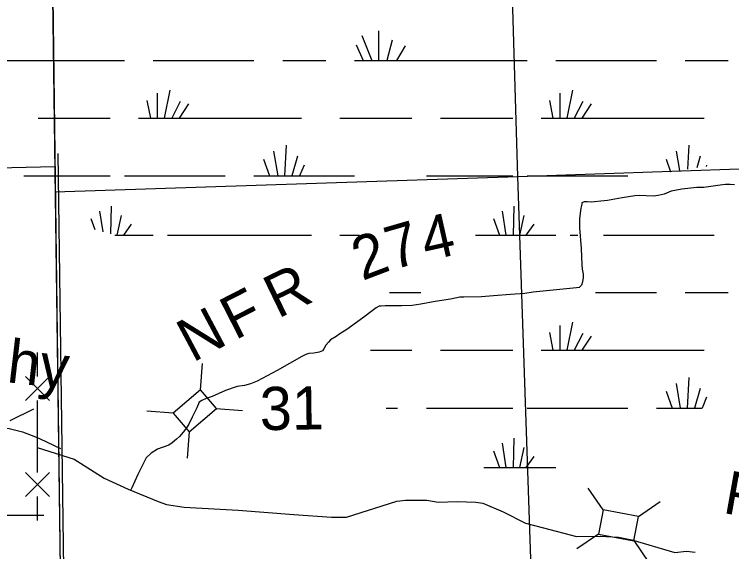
# Model space of a CAD drawing. Extents: x 2480962 to 2688785, y 277103 to 599240.
# Drawn here: x 2579387 to 2586873, y 562676 to 568276 of the extents above; entities that cross this region are included whole.
import ezdxf

# ---------------------------------------------------------------- set-up
doc = ezdxf.new("R2010")
doc.units = 0
for name, color, linetype in [('Local Roads Improved', 7, 'Continuous'), ('Local Roads Related Cells', 7, 'Continuous'), ('Local Roads Related Text', 7, 'Continuous'), ('National Forest', 7, 'Continuous'), ('Section Lines', 7, 'Continuous'), ('Section Numbers', 7, 'Continuous'), ('Swamps', 7, 'Continuous'), ('Township and Range lines', 7, 'Continuous'), ('Uninventoried Roads and Features', 7, 'Continuous')]:
    doc.layers.add(name, color=color, linetype=linetype)

msp = doc.modelspace()

# ---------------------------------------------------------------- linework, layer by layer
at = {"layer": 'Local Roads Improved'}
for points in [[(2586902.67, 566500.332), (2586858.488, 566501.757), (2586808.605, 566503.182), (2586751.596, 566497.481), (2586654.68, 566481.804), (2586581.993, 566470.402), (2586507.881, 566470.402), (2586353.957, 566454.724), (2586242.789, 566434.771), (2586168.677, 566403.416), (2586104.541, 566389.164), (2586057.509, 566382.037), (2585981.972, 566383.463), (2585910.71, 566387.738), (2585862.252, 566386.313), (2585731.131, 566364.935), (2585575.781, 566336.43), (2585505.945, 566329.304), (2585440.384, 566320.753), (2585410.454, 566317.902), (2585366.272, 566323.603), (2585334.917, 566322.178), (2585307.838, 566310.776), (2585310.688, 566297.949), (2585299.286, 566256.617), (2585283.609, 566148.3), (2585283.609, 566052.809), (2585300.712, 565834.749), (2585309.263, 565666.572), (2585313.539, 565619.539), (2585322.09, 565569.656), (2585322.09, 565532.6), (2585314.964, 565486.993), (2585304.987, 565454.213), (2585282.184, 565429.984), (2585253.679, 565425.708), (2584801.881, 565381.526), (2584713.517, 565367.274), (2584563.868, 565355.872), (2584387.139, 565341.62), (2584263.144, 565333.068), (2584079.29, 565328.793), (2584036.533, 565327.367), (2583939.617, 565308.839), (2583779.991, 565281.76), (2583630.342, 565254.681), (2583539.127, 565243.279), (2583427.96, 565239.003), (2583348.147, 565239.003), (2583258.357, 565239.003), (2583214.175, 565236.153), (2583192.797, 565236.153), (2583161.442, 565216.199), (2583120.11, 565187.695), (2583036.021, 565120.709), (2582857.868, 564992.438), (2582782.33, 564945.406), (2582743.849, 564919.752), (2582686.84, 564882.696), (2582665.462, 564858.467), (2582636.957, 564827.112), (2582618.429, 564790.056), (2582604.177, 564768.677), (2582567.121, 564755.85), (2582511.537, 564745.873), (2582461.654, 564741.598), (2582428.873, 564730.196), (2582387.542, 564708.818), (2582131, 564563.444), (2581920.066, 564452.276), (2581853.08, 564423.772), (2581788.945, 564406.669), (2581713.408, 564396.692), (2581700.581, 564395.267), (2581589.413, 564355.36), (2581451.166, 564292.65), (2581389.881, 564272.697), (2581344.273, 564251.319), (2581317.194, 564235.641), (2581292.965, 564175.782), (2581244.507, 564078.866), (2581207.451, 564004.754), (2581183.222, 563966.273), (2581150.442, 563920.665), (2581109.11, 563875.058), (2581079.181, 563847.979), (2581034.998, 563810.923), (2580999.368, 563786.694), (2580928.106, 563762.465), (2580879.648, 563743.937), (2580814.088, 563704.03), (2580762.78, 563652.722), (2580677.266, 563478.844), (2580613.13, 563340.597), (2580604.579, 563319.218)], [(2579624.542, 563762.222), (2580010.71, 563639.096), (2580324.122, 563443.213), (2580575.97, 563325.684), (2580889.382, 563196.961), (2580973.331, 563168.978), (2581158.02, 563140.995), (2581723.28, 563107.415), (2582305.33, 563062.642), (2582697.095, 563034.659), (2582853.8, 563034.659), (2583379.884, 563202.558), (2583469.43, 563213.751), (2583693.296, 563213.751), (2583810.825, 563191.365), (2584006.707, 563196.961), (2584202.589, 563191.365), (2584275.346, 563180.172), (2584488.018, 563090.625), (2584723.076, 562973.096), (2584907.765, 562922.726), (2585254.757, 562833.18), (2585501.009, 562838.777), (2585691.294, 562827.584), (2585831.21, 562799.6), (2586278.941, 562665.281), (2586402.067, 562682.071), (2586491.613, 562670.878)]]:
    msp.add_lwpolyline(points, dxfattribs=at)
at = {"layer": 'Local Roads Related Cells'}
for p, q in [((2579628.095, 564501.339), (2579628.09, 564751.339)), ((2579503.095, 564501.336), (2579753.101, 564251.342)), ((2579503.101, 564251.336), (2579753.095, 564501.342)), ((2579628.119, 563501.341), (2579628.101, 564251.339)), ((2579503.119, 563501.338), (2579753.125, 563251.344)), ((2579503.125, 563251.338), (2579753.119, 563501.344)), ((2579628.13, 563001.341), (2579628.125, 563251.341))]:
    msp.add_line(p, q, dxfattribs=at)
at = {"layer": 'National Forest'}
msp.add_line((2579713.879, 574213.664), (2579881.743, 561338.581), dxfattribs=at)
at = {"layer": 'Section Lines'}
for p, q in [((2584642.838, 566585.683), (2584477.305, 571862.155)), ((2584642.837, 566585.683), (2595258.892, 566960.124)), ((2574549.897, 566573.122), (2579810.409, 566690.209)), ((2579809.913, 566425.795), (2584642.838, 566585.683)), ((2584819.778, 561325.718), (2584642.837, 566585.683))]:
    msp.add_line(p, q, dxfattribs=at)
at = {"layer": 'Swamps'}
for points in [[(2583185.829, 568103.558), (2583185.837, 567795.491)], [(2583015.08, 568055.305), (2583119.087, 567795.49)], [(2583330.582, 568007.059), (2583274.837, 567795.493)], [(2582955.833, 567958.802), (2583026.337, 567795.489)], [(2583464.333, 567947.685), (2583375.087, 567795.494)], [(2579173.835, 567795.49), (2580535.836, 567795.511)], [(2580836.586, 567795.516), (2581886.836, 567795.533)], [(2582187.586, 567795.538), (2582636.586, 567795.545)], [(2582937.087, 567795.487), (2583026.337, 567795.489)], [(2583026.337, 567795.489), (2583119.087, 567795.49)], [(2583119.087, 567795.49), (2583185.837, 567795.491)], [(2583185.837, 567795.491), (2583274.837, 567795.493)], [(2583274.837, 567795.493), (2583375.087, 567795.494)], [(2583375.087, 567795.494), (2584737.337, 567795.516)], [(2585037.837, 567795.521), (2586088.087, 567795.537)], [(2586388.838, 567795.542), (2586837.838, 567795.486)], [(2581011.093, 567487.452), (2580951.6, 567194.259)], [(2585212.345, 567487.456), (2585152.851, 567194.263)], [(2580877.344, 567454.075), (2580877.35, 567194.258)], [(2585078.595, 567454.078), (2585078.601, 567194.262)], [(2580769.846, 567379.822), (2580806.85, 567194.256)], [(2581118.596, 567368.702), (2581029.6, 567194.26)], [(2581204.097, 567342.703), (2581107.6, 567194.261)], [(2584971.097, 567379.825), (2585008.101, 567194.261)], [(2585319.847, 567368.705), (2585230.851, 567194.264)], [(2585405.348, 567342.706), (2585308.851, 567194.265)], [(2579634.1, 567194.238), (2580387.35, 567194.25)], [(2580684.35, 567194.255), (2580806.85, 567194.256)], [(2580806.85, 567194.256), (2580877.35, 567194.258)], [(2580877.35, 567194.258), (2580951.6, 567194.259)], [(2580951.6, 567194.259), (2581029.6, 567194.26)], [(2581029.6, 567194.26), (2581107.6, 567194.261)], [(2581107.6, 567194.261), (2582384.101, 567194.281)], [(2582785.101, 567194.288), (2583534.851, 567194.237)], [(2583835.351, 567194.242), (2584588.851, 567194.254)], [(2584885.601, 567194.259), (2585008.101, 567194.261)], [(2585008.101, 567194.261), (2585078.601, 567194.262)], [(2585078.601, 567194.262), (2585152.851, 567194.263)], [(2585152.851, 567194.263), (2585230.851, 567194.264)], [(2585230.851, 567194.264), (2585308.851, 567194.265)], [(2585308.851, 567194.265), (2586585.602, 567194.286)], [(2582224.607, 566912.212), (2582206.115, 566593.019)], [(2586425.859, 566912.154), (2586411.354, 566661.854)], [(2582091.109, 566849.084), (2582135.615, 566593.018)], [(2582343.36, 566797.15), (2582284.115, 566593.02)], [(2586292.36, 566849.087), (2586327.031, 566649.612)], [(2586544.611, 566797.154), (2586509.478, 566676.102)], [(2581987.11, 566767.457), (2582050.115, 566593.017)], [(2586188.362, 566767.46), (2586235.894, 566636.379)], [(2582410.112, 566704.337), (2582361.865, 566593.022)], [(2586611.613, 566704.34), (2586605.411, 566690.031)], [(2579485.614, 566592.977), (2580387.364, 566592.991)], [(2580535.864, 566592.993), (2581586.364, 566593.01)], [(2581886.864, 566593.014), (2582050.115, 566593.017)], [(2582050.115, 566593.017), (2582135.615, 566593.018)], [(2582135.615, 566593.018), (2582206.115, 566593.019)], [(2582206.115, 566593.019), (2582284.115, 566593.02)], [(2582284.115, 566593.02), (2582361.865, 566593.022)], [(2582361.865, 566593.022), (2582937.115, 566592.969)], [(2583686.865, 566592.98), (2584588.865, 566592.995)], [(2584737.365, 566592.997), (2585787.616, 566593.013)], [(2580398.621, 566277.549), (2580391.128, 565988.045)], [(2584599.873, 566277.552), (2584592.63, 565973.172)], [(2580276.123, 566225.546), (2580309.628, 566010.294)], [(2584477.374, 566225.549), (2584514.63, 565973.171)], [(2580187.124, 566147.606), (2580227.877, 566032.543)], [(2580502.624, 566181.049), (2580457.879, 565973.17)], [(2584388.376, 566147.61), (2584451.38, 565973.17)], [(2584703.875, 566181.052), (2584659.38, 565973.173)], [(2580606.376, 566088.236), (2580524.879, 565973.171)], [(2584807.877, 566088.24), (2584726.13, 565973.174)], [(2580435.629, 565973.17), (2580457.879, 565973.17)], [(2580457.879, 565973.17), (2580524.879, 565973.171)], [(2580524.879, 565973.171), (2580836.629, 565973.176)], [(2580985.129, 565973.179), (2582488.129, 565973.202)], [(2582785.129, 565973.207), (2582989.326, 565973.21)], [(2584200.35, 565973.166), (2584451.38, 565973.17)], [(2584451.38, 565973.17), (2584514.63, 565973.171)], [(2584514.63, 565973.171), (2584592.63, 565973.172)], [(2584592.63, 565973.172), (2584659.38, 565973.173)], [(2584659.38, 565973.173), (2584726.13, 565973.174)], [(2584726.13, 565973.174), (2585037.88, 565973.179)], [(2585186.38, 565973.181), (2585268.44, 565973.183)], [(2585534.789, 565973.187), (2586689.381, 565973.205)], [(2583300.894, 565375.642), (2583375.144, 565375.644)], [(2583375.144, 565375.644), (2583630.734, 565375.648)], [(2585451.262, 565375.614), (2586088.145, 565375.624)], [(2586388.895, 565375.629), (2586837.895, 565375.635)], [(2585078.652, 565034.165), (2585078.659, 564774.349)], [(2585212.402, 565067.605), (2585152.909, 564774.35)], [(2584971.154, 564959.975), (2585008.159, 564774.348)], [(2585319.905, 564948.792), (2585230.909, 564774.351)], [(2585405.405, 564922.856), (2585308.909, 564774.352)], [(2583104.158, 564774.38), (2583534.658, 564774.387)], [(2583835.408, 564774.391), (2584588.908, 564774.403)], [(2584885.659, 564774.346), (2585008.159, 564774.348)], [(2585008.159, 564774.348), (2585078.659, 564774.349)], [(2585078.659, 564774.349), (2585152.909, 564774.35)], [(2585152.909, 564774.35), (2585230.909, 564774.351)], [(2585230.909, 564774.351), (2585308.909, 564774.352)], [(2585308.909, 564774.352), (2586585.659, 564774.372)], [(2586425.916, 564492.302), (2586407.423, 564173.11)], [(2586292.417, 564429.237), (2586336.923, 564173.109)], [(2586188.419, 564347.546), (2586251.423, 564173.107)], [(2586544.669, 564377.24), (2586485.423, 564173.111)], [(2586611.671, 564284.49), (2586563.423, 564173.112)], [(2583267.672, 564173.123), (2583386.422, 564173.125)], [(2583686.922, 564173.13), (2584588.923, 564173.144)], [(2584737.173, 564173.146), (2585787.673, 564173.1)], [(2586088.173, 564173.105), (2586251.423, 564173.107)], [(2586251.423, 564173.107), (2586336.923, 564173.109)], [(2586336.923, 564173.109), (2586407.423, 564173.11)], [(2586407.423, 564173.11), (2586485.423, 564173.111)], [(2586485.423, 564173.111), (2586563.423, 564173.112)], [(2584477.431, 563805.699), (2584514.687, 563553.321)], [(2584599.93, 563857.639), (2584592.437, 563553.322)], [(2584388.433, 563727.759), (2584451.437, 563553.32)], [(2584703.932, 563761.139), (2584659.437, 563553.323)], [(2584807.685, 563668.327), (2584726.187, 563553.324)], [(2584288.187, 563553.317), (2584451.437, 563553.32)], [(2584451.437, 563553.32), (2584514.687, 563553.321)], [(2584514.687, 563553.321), (2584592.437, 563553.322)], [(2584592.437, 563553.322), (2584659.437, 563553.323)], [(2584659.437, 563553.323), (2584726.187, 563553.324)], [(2584726.187, 563553.324), (2585037.937, 563553.329)], [(2578872.106, 563055.944), (2579696.506, 563055.956)]]:
    msp.add_lwpolyline(points, dxfattribs=at)
at = {"layer": 'Township and Range lines'}
msp.add_line((2579672.726, 576983.736), (2579881.227, 561341.58), dxfattribs=at)
at = {"layer": 'Uninventoried Roads and Features'}
for p, q in [((2579934.314, 560194.078), (2579843.234, 566826.438)), ((2581328.973, 564363.262), (2581350.054, 564637.408)), ((2581328.973, 564363.262), (2581044.258, 564119.209)), ((2581495.58, 564168.897), (2581328.973, 564363.262)), ((2579345.056, 564043.658), (2579591.871, 564164.829)), ((2581044.258, 564119.209), (2580770.113, 564140.29)), ((2581044.258, 564119.209), (2581210.865, 563924.844)), ((2581210.865, 563924.844), (2581495.58, 564168.897)), ((2581493.688, 564169.043), (2581767.833, 564147.961)), ((2581210.865, 563924.844), (2581189.784, 563650.698)), ((2579657.451, 563850.896), (2579867.448, 563750.283)), ((2585530.422, 563110.672), (2585375.153, 563337.591)), ((2585899.001, 563041.574), (2586125.92, 563196.843)), ((2585530.422, 563110.673), (2585483.251, 562859.056)), ((2585899.001, 563041.574), (2585530.422, 563110.673)), ((2585851.83, 562789.957), (2585899.001, 563041.574)), ((2585483.251, 562859.056), (2585256.332, 562703.787)), ((2585483.251, 562859.056), (2585851.83, 562789.957)), ((2585850.758, 562791.524), (2586006.027, 562564.605))]:
    msp.add_line(p, q, dxfattribs=at)
msp.add_lwpolyline([(2579193.086, 563979.261), (2579334.705, 563958.588), (2579473.389, 563923.224), (2579607.616, 563873.557), (2579657.451, 563850.896)], dxfattribs=at)

# ---------------------------------------------------------------- texts
at = {"layer": 'Local Roads Related Text'}
for s, rotation, p in [('4', 12.6585889, (2583686.78, 565702.431)), ('7', 16.1345028, (2583334.274, 565609.613)), ('2', 20.8631444, (2583018.022, 565496.149)), ('R', 25.8315694, (2582136.603, 565100.62)), ('F', 27.0685694, (2581690.671, 564875.987)), ('N', 28.0630417, (2581247.319, 564642.308))]:
    msp.add_text(s, height=450, rotation=rotation, dxfattribs=at).set_placement(p)
at = {"layer": 'Section Numbers'}
msp.add_text('31', height=450, rotation=0.8220694, dxfattribs=at).set_placement((2581951.461, 563941.722))
at = {"layer": 'Uninventoried Roads and Features'}
for s, rotation, p in [('Bushy', 353.3208639, (2578269.387, 564563.555)), ('Road', 349.8760889, (2586770.099, 563081.349))]:
    msp.add_text(s, height=450, rotation=rotation, dxfattribs=at).set_placement(p)

doc.saveas('drawing.dxf')
